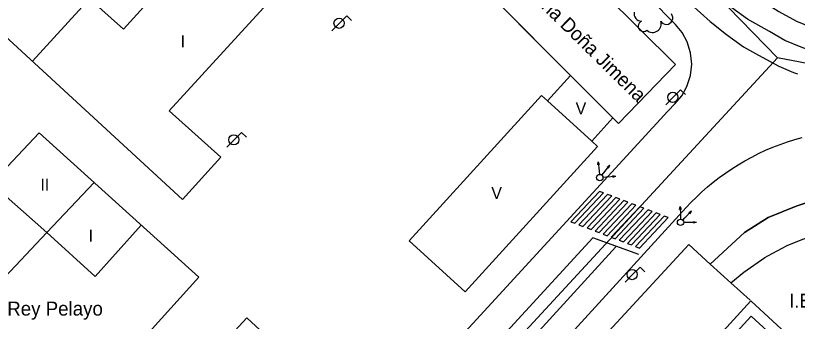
# Model space of a CAD drawing. Extents: x 282771 to 285132, y 4823109 to 4825496.
# Drawn here: x 284216.4 to 284314.3, y 4823391.7 to 4823429.9 of the extents above; entities that cross this region are included whole.
import ezdxf

# ---------------------------------------------------------------- set-up
doc = ezdxf.new("R2010")
doc.units = 0
for name, color, linetype in [('ACERA-BORDILLO', 7, 'Continuous'), ('ACERA-INTERIOR', 7, 'Continuous'), ('ARBOL', 7, 'Continuous'), ('CALLE-EJE', 7, 'Continuous'), ('COLEGIO-AREA', 7, 'Continuous'), ('COLEGIO-TEXTO', 7, 'Continuous'), ('EDIFICIO', 7, 'Continuous'), ('FAROLA', 7, 'Continuous'), ('MEDIANERA', 7, 'Continuous'), ('PASO-PEATONES', 7, 'Continuous'), ('SEMAFORO', 7, 'Continuous'), ('SENAL-VIARIA', 7, 'Continuous'), ('TXT-ALTURA-EDIFICIO', 7, 'Continuous')]:
    doc.layers.add(name, color=color, linetype=linetype)

msp = doc.modelspace()

# ---------------------------------------------------------------- linework, layer by layer
at = {"layer": 'ACERA-BORDILLO'}
for points in [[(284215.002, 4823327.598), (284298.028, 4823418), (284298.957, 4823418.919), (284299.78, 4823419.897), (284300.443, 4823421.079), (284300.878, 4823422.422), (284301.035, 4823423.854), (284300.895, 4823425.289), (284300.476, 4823426.636), (284299.828, 4823427.826), (284299.016, 4823428.814), (284263.281, 4823465.01)], [(284230.388, 4823329.351), (284300.352, 4823405.925), (284300.981, 4823406.592), (284301.634, 4823407.244), (284302.312, 4823407.88), (284303.014, 4823408.499), (284303.739, 4823409.099), (284304.487, 4823409.679), (284305.257, 4823410.239), (284306.048, 4823410.776), (284306.859, 4823411.289), (284307.689, 4823411.778), (284308.538, 4823412.242), (284309.402, 4823412.679), (284310.283, 4823413.089), (284311.178, 4823413.47), (284312.085, 4823413.823), (284313.004, 4823414.147), (284313.933, 4823414.44), (284314.871, 4823414.703)]]:
    msp.add_lwpolyline(points, dxfattribs=at)
at = {"layer": 'ACERA-INTERIOR'}
msp.add_lwpolyline([(284252.937, 4823331.772), (284308.477, 4823392.321), (284322.086, 4823379.891), (284323.03, 4823379.667), (284313.796, 4823334.132), (284290.897, 4823338.182), (284288.177, 4823324.352), (284252.267, 4823331.042), (284252.937, 4823331.772), (284269.597, 4823329.122), (284278.011, 4823355.561), (284277.256, 4823358.284)], dxfattribs=at)
at = {"layer": 'ARBOL'}
for centre, radius, start, end in [((284294.76, 4823430.166), 0.935, 168.59898, 268.13236), ((284297.87, 4823429.636), 0.797, 208.96246, 38.99103), ((284295, 4823428.616), 0.672, 113.73672, 309.4725), ((284296.14, 4823428.916), 1.086, 228.95447, 17.92796)]:
    msp.add_arc(centre, radius, start, end, dxfattribs=at)
at = {"layer": 'CALLE-EJE'}
for points in [[(284311.766, 4823424.631), (284245.476, 4823492.711)], [(284311.766, 4823424.631), (284211.668, 4823316.292)], [(284416.015, 4823404.731), (284311.766, 4823424.631)]]:
    msp.add_lwpolyline(points, dxfattribs=at)
at = {"layer": 'COLEGIO-AREA'}
for points in [[(284258.727, 4823463.71), (284298.987, 4823423.801), (284291.887, 4823416.431), (284291.179, 4823417.139), (284288.515, 4823414.217), (284289.254, 4823413.543), (284272.679, 4823395.366), (284265.659, 4823401.767), (284282.234, 4823419.944), (284282.973, 4823419.271), (284285.866, 4823422.444), (284258.397, 4823450.041)], [(284225.657, 4823432.07), (284229.917, 4823428.221), (284240.027, 4823439.371)], [(284248.377, 4823431.931), (284235.627, 4823418.021), (284242.107, 4823412.221), (284237.32, 4823406.929), (284211.308, 4823430.831)], [(284231.547, 4823326.492), (284300.656, 4823401.311), (284303.346, 4823398.861), (284307.646, 4823402.811), (284310.616, 4823404.671), (284314.086, 4823406.101), (284317.666, 4823407.261), (284322.336, 4823407.871), (284325.456, 4823407.881), (284329.236, 4823407.171), (284329.866, 4823410.691), (284364.074, 4823403.931), (284361.696, 4823392.261), (284372.026, 4823389.951)], [(284318.296, 4823385.181), (284308.414, 4823394.278), (284249.127, 4823329.282)]]:
    msp.add_lwpolyline(points, dxfattribs=at)
msp.add_lwpolyline([(284237.247, 4823361.911), (284198.248, 4823397.281), (284171.728, 4823368.671), (284164.548, 4823374.311), (284191.298, 4823403.361), (284188.638, 4823405.811), (284201.518, 4823420.101), (284213.378, 4823408.941), (284219.347, 4823415.251), (284239.367, 4823397.221), (284227.657, 4823384.291), (284228.887, 4823383.171), (284230.157, 4823384.561), (284231.787, 4823383.061), (284230.657, 4823381.831), (284233.477, 4823379.231), (284245.367, 4823392.131), (284258.587, 4823379.911), (284239.937, 4823359.451), (284234.937, 4823353.981), (284232.257, 4823356.411)], close=True, dxfattribs=at)
at = {"layer": 'EDIFICIO'}
for points in [[(284258.727, 4823463.71), (284298.987, 4823423.801), (284291.887, 4823416.431), (284291.179, 4823417.139), (284288.515, 4823414.217), (284289.254, 4823413.543), (284272.679, 4823395.366), (284265.659, 4823401.767), (284282.234, 4823419.944), (284282.973, 4823419.271), (284285.866, 4823422.444), (284285.495, 4823422.815), (284283.615, 4823424.685), (284258.397, 4823450.04)], [(284225.657, 4823432.071), (284229.917, 4823428.221), (284240.027, 4823439.371)], [(284248.377, 4823431.931), (284235.627, 4823418.021), (284242.107, 4823412.221)], [(284242.107, 4823412.221), (284237.32, 4823406.929), (284211.307, 4823430.831)], [(284171.728, 4823368.671), (284164.548, 4823374.311), (284191.298, 4823403.361), (284188.638, 4823405.811), (284201.518, 4823420.101), (284213.377, 4823408.941), (284219.347, 4823415.251), (284239.367, 4823397.221), (284227.657, 4823384.291), (284228.887, 4823383.171), (284230.157, 4823384.561), (284231.787, 4823383.061), (284230.657, 4823381.831), (284233.477, 4823379.231), (284245.367, 4823392.131), (284258.587, 4823379.911)], [(284265.659, 4823401.767), (284282.234, 4823419.944), (284265.659, 4823401.767), (284272.679, 4823395.366), (284289.254, 4823413.543), (284272.679, 4823395.366), (284265.659, 4823401.767)], [(284372.026, 4823389.951), (284361.696, 4823392.261), (284364.074, 4823403.931), (284329.866, 4823410.691), (284329.236, 4823407.171), (284325.456, 4823407.881), (284322.336, 4823407.871), (284317.666, 4823407.261), (284314.086, 4823406.101), (284310.616, 4823404.671), (284307.646, 4823402.811), (284303.347, 4823398.861), (284300.657, 4823401.311), (284231.547, 4823326.492)], [(284249.127, 4823329.282), (284308.414, 4823394.278), (284318.296, 4823385.181)]]:
    msp.add_lwpolyline(points, dxfattribs=at)
at = {"layer": 'FAROLA'}
for p, q in [((284257.876, 4823429.902), (284256.936, 4823428.972)), ((284258.466, 4823429.312), (284257.876, 4823429.902)), ((284256.936, 4823428.972), (284256.007, 4823428.032)), ((284299.647, 4823420.641), (284298.707, 4823419.711)), ((284300.237, 4823420.051), (284299.647, 4823420.641)), ((284298.707, 4823419.711), (284297.777, 4823418.771)), ((284243.766, 4823414.402), (284242.836, 4823413.462)), ((284244.706, 4823415.332), (284243.766, 4823414.402)), ((284245.296, 4823414.742), (284244.706, 4823415.332)), ((284294.567, 4823398.471), (284293.627, 4823397.541)), ((284295.157, 4823397.881), (284294.567, 4823398.471)), ((284293.627, 4823397.541), (284292.697, 4823396.601))]:
    msp.add_line(p, q, dxfattribs=at)
for centre in [(284256.896, 4823428.972), (284298.667, 4823419.711), (284243.726, 4823414.402), (284293.587, 4823397.541)]:
    msp.add_circle(centre, 0.637, dxfattribs=at)
at = {"layer": 'MEDIANERA'}
for p, q in [((284285.866, 4823422.444), (284291.179, 4823417.139)), ((284282.973, 4823419.271), (284288.515, 4823414.217))]:
    msp.add_line(p, q, dxfattribs=at)
for points in [[(284218.547, 4823424.251), (284225.657, 4823432.071)], [(284213.377, 4823408.941), (284220.321, 4823402.797)], [(284226.237, 4823409.041), (284220.321, 4823402.797)], [(284220.321, 4823402.797), (284226.367, 4823397.311), (284232.127, 4823403.731)], [(284305.947, 4823396.501), (284307.567, 4823397.861), (284310.176, 4823399.661), (284311.086, 4823400.191), (284312.976, 4823401.161), (284314.926, 4823401.971), (284316.936, 4823402.641), (284318.986, 4823403.151), (284321.076, 4823403.511), (284323.176, 4823403.711), (284324.236, 4823403.751), (284326.356, 4823403.711), (284328.466, 4823403.511)], [(284220.321, 4823402.797), (284214.404, 4823396.552)], [(284303.347, 4823398.861), (284305.947, 4823396.501)], [(284305.947, 4823396.501), (284308.347, 4823394.341)]]:
    msp.add_lwpolyline(points, dxfattribs=at)
at = {"layer": 'PASO-PEATONES'}
for p, q in [((284289.502, 4823407.953), (284285.911, 4823404.146)), ((284286.417, 4823403.953), (284290.007, 4823407.76)), ((284290.512, 4823407.567), (284286.922, 4823403.76)), ((284290.007, 4823407.76), (284289.502, 4823407.953)), ((284291.017, 4823407.374), (284290.512, 4823407.567)), ((284287.427, 4823403.566), (284291.017, 4823407.374)), ((284291.522, 4823407.18), (284287.932, 4823403.373)), ((284288.437, 4823403.18), (284292.028, 4823406.987)), ((284292.533, 4823406.794), (284288.942, 4823402.987)), ((284289.447, 4823402.794), (284293.038, 4823406.601)), ((284292.028, 4823406.987), (284291.522, 4823407.18)), ((284293.038, 4823406.601), (284292.533, 4823406.794)), ((284293.543, 4823406.408), (284289.952, 4823402.6)), ((284290.457, 4823402.407), (284294.048, 4823406.214)), ((284294.553, 4823406.021), (284290.962, 4823402.214)), ((284291.468, 4823402.021), (284295.058, 4823405.828)), ((284295.563, 4823405.635), (284291.973, 4823401.828)), ((284294.048, 4823406.214), (284293.543, 4823406.408)), ((284295.058, 4823405.828), (284294.553, 4823406.021)), ((284296.068, 4823405.442), (284295.563, 4823405.635)), ((284292.478, 4823401.635), (284296.068, 4823405.442)), ((284296.573, 4823405.249), (284292.983, 4823401.441)), ((284293.488, 4823401.248), (284297.079, 4823405.055)), ((284297.584, 4823404.862), (284293.993, 4823401.055)), ((284294.498, 4823400.862), (284298.089, 4823404.669)), ((284297.079, 4823405.055), (284296.573, 4823405.249)), ((284298.089, 4823404.669), (284297.584, 4823404.862)), ((284285.911, 4823404.146), (284286.417, 4823403.953)), ((284286.922, 4823403.76), (284287.427, 4823403.566)), ((284287.932, 4823403.373), (284288.437, 4823403.18)), ((284288.942, 4823402.987), (284289.447, 4823402.794)), ((284289.952, 4823402.6), (284290.457, 4823402.407)), ((284290.962, 4823402.214), (284291.468, 4823402.021)), ((284291.973, 4823401.828), (284292.478, 4823401.635)), ((284292.983, 4823401.441), (284293.488, 4823401.248)), ((284293.993, 4823401.055), (284294.498, 4823400.862))]:
    msp.add_line(p, q, dxfattribs=at)
at = {"layer": 'SEMAFORO'}
for p, q in [((284289.267, 4823411.273), (284289.328, 4823411.661)), ((284289.328, 4823411.661), (284289.447, 4823410.467)), ((284289.328, 4823411.661), (284289.466, 4823411.293)), ((284289.447, 4823410.467), (284289.487, 4823410.069)), ((284290.028, 4823410.284), (284290.79, 4823411.214)), ((284290.461, 4823410.99), (284290.79, 4823411.214)), ((284290.636, 4823410.847), (284290.79, 4823411.214)), ((284289.778, 4823409.977), (284290.028, 4823410.284)), ((284289.925, 4823409.71), (284290.323, 4823409.75)), ((284290.323, 4823409.75), (284291.517, 4823409.869)), ((284291.129, 4823409.931), (284291.517, 4823409.869)), ((284291.149, 4823409.732), (284291.517, 4823409.869)), ((284299.51, 4823405.689), (284299.603, 4823406.071)), ((284299.603, 4823406.071), (284299.623, 4823404.871)), ((284299.603, 4823406.071), (284299.71, 4823405.692)), ((284299.623, 4823404.871), (284299.63, 4823404.471)), ((284299.912, 4823404.356), (284300.187, 4823404.64)), ((284300.187, 4823404.64), (284301.023, 4823405.504)), ((284300.676, 4823405.308), (284301.023, 4823405.504)), ((284300.839, 4823405.151), (284301.023, 4823405.504)), ((284300.037, 4823404.078), (284300.436, 4823404.084)), ((284300.436, 4823404.084), (284301.636, 4823404.104)), ((284301.255, 4823404.198), (284301.636, 4823404.104)), ((284301.258, 4823403.998), (284301.636, 4823404.104))]:
    msp.add_line(p, q, dxfattribs=at)
for centre in [(284289.527, 4823409.671), (284299.637, 4823404.071)]:
    msp.add_circle(centre, 0.4, dxfattribs=at)
at = {"layer": 'SENAL-VIARIA'}
for points in [[(284304.88, 4823435.812), (284306.902, 4823433.915), (284308.98, 4823432.356), (284311.924, 4823430.45), (284314.132, 4823429.238), (284317.119, 4823428.025), (284319.76, 4823427.072), (284322.011, 4823426.466), (284324.349, 4823425.903)], [(284316.047, 4823425.479), (284314.738, 4823425.989), (284312.704, 4823426.812), (284310.755, 4823427.938), (284308.028, 4823429.498), (284306.037, 4823430.884), (284303.785, 4823432.703), (284302.79, 4823433.742)], [(284300.928, 4823431.36), (284303.352, 4823429.194), (284305.387, 4823427.549), (284307.509, 4823426.033), (284309.413, 4823424.993), (284311.924, 4823423.607), (284313.786, 4823422.828), (284314.256, 4823422.668)], [(284294.404, 4823400.036), (284288.654, 4823402.152), (284259.626, 4823370.532), (284258.911, 4823369.612), (284258.4, 4823368.692), (284257.958, 4823367.687), (284257.192, 4823365.405), (284256.522, 4823364.262), (284255.756, 4823363.087), (284255.127, 4823362.014), (284253.986, 4823360.6), (284227.295, 4823331.302), (284222.32, 4823334.759)], [(284276.682, 4823384.773), (284291.551, 4823401.024)]]:
    msp.add_lwpolyline(points, dxfattribs=at)

# ---------------------------------------------------------------- texts
at = {"layer": 'COLEGIO-TEXTO'}
for s, rotation, p in [('Instituto de Educación Secundaria Doña Jimena', 315.4655, (284258.665, 4823454.031)), ('I.E.S. Fernández Vallín', 0.00004, (284313.228, 4823393.402)), ('C.P. Rey Pelayo', 0.00004, (284210.169, 4823392.412))]:
    msp.add_text(s, height=1.75, rotation=rotation, dxfattribs=at).set_placement(p)
at = {"layer": 'TXT-ALTURA-EDIFICIO'}
for s, p in [('I', (284237.066, 4823425.951)), ('V', (284286.502, 4823417.582)), ('II', (284219.516, 4823408.051)), ('V', (284275.952, 4823406.991)), ('I', (284225.546, 4823401.641))]:
    msp.add_text(s, height=1.5, rotation=0.00004, dxfattribs=at).set_placement(p)

doc.saveas('drawing.dxf')
